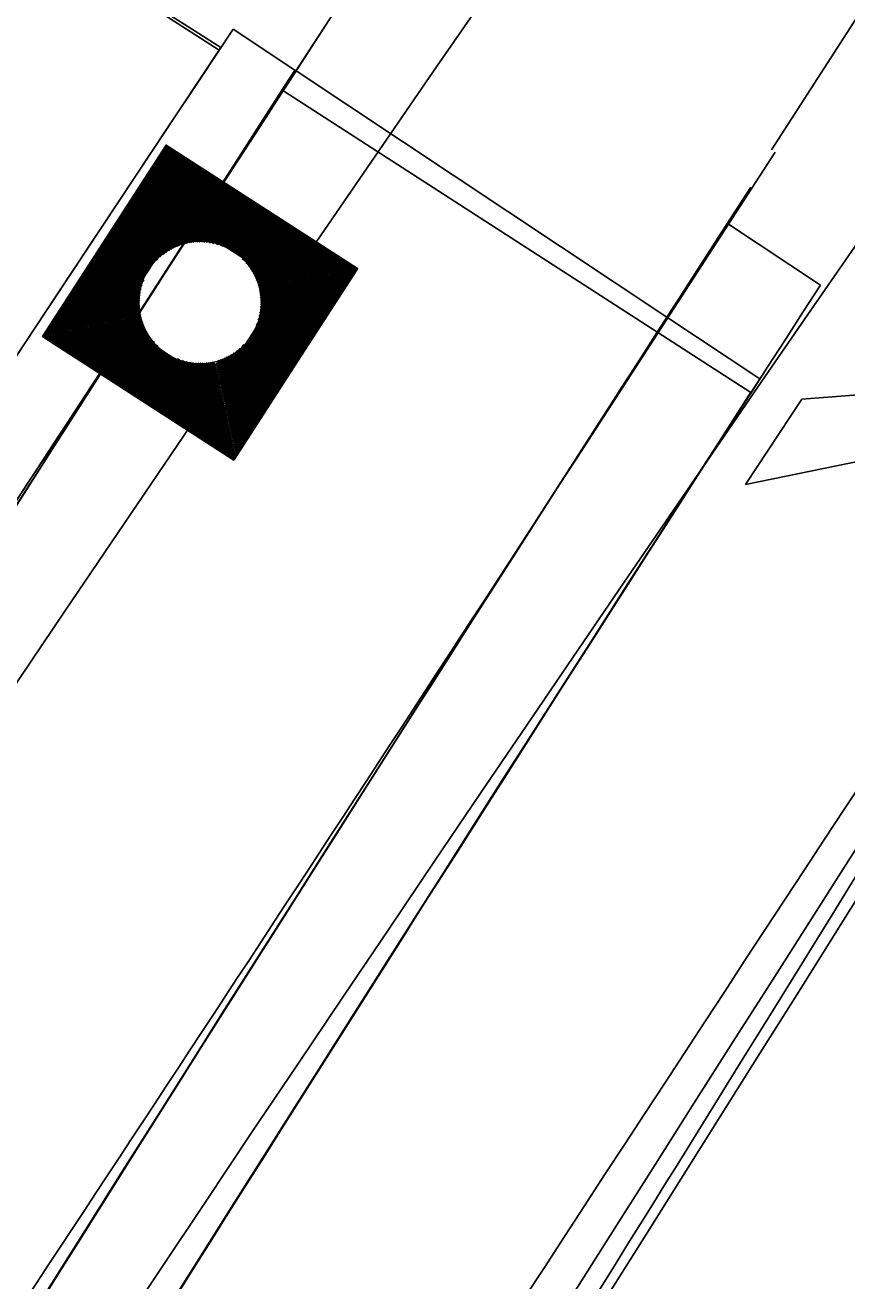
# Model space of a CAD drawing. Extents: x 14104283 to 14129344, y 8637090 to 8673339.
# Drawn here: x 14119155.5 to 14119177.59, y 8668876.53 to 8668910.3 of the extents above; entities that cross this region are included whole.
import ezdxf

# ---------------------------------------------------------------- set-up
doc = ezdxf.new("R2010")
doc.units = 0
for name, color, linetype in [('Cell', 7, 'Continuous'), ('dsnCellElements', 7, 'Continuous'), ('dsnPaintExistingBrokenLaneLineWhite', 7, 'Continuous'), ('dsnPaintExistingEdgeLineRightWhite', 7, 'Continuous'), ('dsnPaintRemoveDoubleCenterLineYellow', 7, 'Continuous'), ('dsnPaintRemoveEdgeLineYellow', 7, 'Continuous'), ('dsnShadingPaved', 7, 'Continuous'), ('dsnStdLabel', 7, 'Continuous'), ('dsnStgShadingPrevPav', 7, 'Continuous'), ('dsnTapePlaceChannelizingLaneWhite', 7, 'Continuous'), ('dsnTapePlaceChannelizingLaneYellow', 7, 'Continuous'), ('dsnTapeRemoveChannelizingYellow', 7, 'Continuous')]:
    doc.layers.add(name, color=color, linetype=linetype)

msp = doc.modelspace()

# ---------------------------------------------------------------- linework, layer by layer
at = {"layer": 'Cell'}
for p, q in [((14119179.221, 8668900.462), (14119176.379, 8668900.24)), ((14119176.379, 8668900.24), (14119174.865, 8668897.945)), ((14119174.865, 8668897.945), (14119179.541, 8668898.904))]:
    msp.add_line(p, q, dxfattribs=at)
at = {"layer": 'dsnCellElements'}
msp.add_circle((14119160.202, 8668902.842), 1.65, dxfattribs=at)
at = {"layer": 'dsnPaintExistingBrokenLaneLineWhite'}
for centre, radius, start, end in [((14116224.945, 8670811.467), 3500, 325.955151, 327.159261), ((14121592.114, 8667345.675), 2864.949, 147.157369, 157.163302)]:
    msp.add_arc(centre, radius, start, end, dxfattribs=at)
at = {"layer": 'dsnPaintExistingEdgeLineRightWhite'}
msp.add_arc((14121592.114, 8667345.675), 2852.949, 147.157369, 157.163302, dxfattribs=at)
at = {"layer": 'dsnPaintRemoveDoubleCenterLineYellow'}
msp.add_line((14119175.565, 8668906.951), (14119292.215, 8669087.555), dxfattribs=at)
at = {"layer": 'dsnPaintRemoveEdgeLineYellow'}
msp.add_arc((14121592.114, 8667345.675), 2876.949, 147.157369, 151.259893, dxfattribs=at)
at = {"layer": 'dsnShadingPaved'}
for centre, radius, start, end in [((14120823.304, 8667767.54), 2012, 143.15224, 151.245378), ((14120823.304, 8667767.54), 2000, 143.15224, 151.245378), ((14116224.945, 8670811.467), 3500, 324.954927, 327.159261)]:
    msp.add_arc(centre, radius, start, end, dxfattribs=at)
at = {"layer": 'dsnStdLabel'}
for points in [[(14119161.114, 8668898.607), (14119164.436, 8668903.754), (14119159.29, 8668907.076), (14119155.968, 8668901.929), (14119161.114, 8668898.607)], [(14119161.111, 8668898.609), (14119164.432, 8668903.753), (14119159.291, 8668907.071), (14119155.972, 8668901.93), (14119161.116, 8668898.61)], [(14119161.109, 8668898.611), (14119164.427, 8668903.752), (14119159.292, 8668907.067), (14119155.977, 8668901.931), (14119161.118, 8668898.613)], [(14119161.156, 8668898.745), (14119164.381, 8668903.742), (14119159.301, 8668907.021), (14119156.022, 8668901.941), (14119161.136, 8668898.641)], [(14119161.146, 8668898.791), (14119164.336, 8668903.732), (14119159.311, 8668906.976), (14119156.068, 8668901.951), (14119161.153, 8668898.668)], [(14119161.136, 8668898.836), (14119164.29, 8668903.722), (14119159.321, 8668906.93), (14119156.114, 8668901.961), (14119161.171, 8668898.696)], [(14119161.126, 8668898.882), (14119164.245, 8668903.712), (14119159.331, 8668906.884), (14119156.159, 8668901.971), (14119161.156, 8668898.745)], [(14119161.117, 8668898.928), (14119164.199, 8668903.703), (14119159.341, 8668906.839), (14119156.205, 8668901.98), (14119161.146, 8668898.791)], [(14119161.107, 8668898.973), (14119164.153, 8668903.693), (14119159.351, 8668906.793), (14119156.25, 8668901.99), (14119161.136, 8668898.836)], [(14119161.097, 8668899.019), (14119164.108, 8668903.683), (14119159.36, 8668906.747), (14119156.296, 8668902), (14119161.126, 8668898.882)], [(14119161.087, 8668899.065), (14119164.062, 8668903.673), (14119159.37, 8668906.702), (14119156.342, 8668902.01), (14119161.117, 8668898.928)], [(14119161.077, 8668899.11), (14119164.016, 8668903.663), (14119159.38, 8668906.656), (14119156.387, 8668902.02), (14119161.107, 8668898.973)], [(14119161.068, 8668899.156), (14119163.971, 8668903.654), (14119159.39, 8668906.611), (14119156.433, 8668902.03), (14119161.097, 8668899.019)], [(14119161.058, 8668899.201), (14119163.925, 8668903.644), (14119159.4, 8668906.565), (14119156.479, 8668902.039), (14119161.087, 8668899.065)], [(14119161.048, 8668899.247), (14119163.88, 8668903.634), (14119159.41, 8668906.519), (14119156.524, 8668902.049), (14119161.077, 8668899.11)], [(14119161.038, 8668899.293), (14119163.834, 8668903.624), (14119159.419, 8668906.474), (14119156.57, 8668902.059), (14119161.068, 8668899.156)], [(14119161.028, 8668899.338), (14119163.788, 8668903.614), (14119159.429, 8668906.428), (14119156.615, 8668902.069), (14119161.058, 8668899.201)], [(14119161.018, 8668899.384), (14119163.743, 8668903.604), (14119159.439, 8668906.382), (14119156.661, 8668902.079), (14119161.048, 8668899.247)], [(14119161.009, 8668899.429), (14119163.697, 8668903.595), (14119159.449, 8668906.337), (14119156.707, 8668902.089), (14119161.038, 8668899.293)], [(14119160.999, 8668899.475), (14119163.651, 8668903.585), (14119159.459, 8668906.291), (14119156.752, 8668902.098), (14119161.028, 8668899.338)], [(14119160.989, 8668899.521), (14119163.606, 8668903.575), (14119159.469, 8668906.246), (14119156.798, 8668902.108), (14119161.018, 8668899.384)], [(14119160.979, 8668899.566), (14119163.56, 8668903.565), (14119159.478, 8668906.2), (14119156.844, 8668902.118), (14119161.009, 8668899.429)], [(14119160.969, 8668899.612), (14119163.515, 8668903.555), (14119159.488, 8668906.154), (14119156.889, 8668902.128), (14119160.999, 8668899.475)], [(14119160.959, 8668899.658), (14119163.469, 8668903.545), (14119159.498, 8668906.109), (14119156.935, 8668902.138), (14119160.989, 8668899.521)], [(14119160.95, 8668899.703), (14119163.423, 8668903.536), (14119159.508, 8668906.063), (14119156.98, 8668902.148), (14119160.979, 8668899.566)], [(14119160.94, 8668899.749), (14119163.378, 8668903.526), (14119159.518, 8668906.017), (14119157.026, 8668902.157), (14119160.969, 8668899.612)], [(14119160.93, 8668899.794), (14119163.332, 8668903.516), (14119159.528, 8668905.972), (14119157.072, 8668902.167), (14119160.959, 8668899.658)], [(14119160.92, 8668899.84), (14119163.287, 8668903.506), (14119159.537, 8668905.926), (14119157.117, 8668902.177), (14119160.95, 8668899.703)], [(14119160.91, 8668899.886), (14119163.241, 8668903.496), (14119159.547, 8668905.881), (14119157.163, 8668902.187), (14119160.94, 8668899.749)], [(14119160.9, 8668899.931), (14119163.195, 8668903.486), (14119159.557, 8668905.835), (14119157.208, 8668902.197), (14119160.93, 8668899.794)], [(14119160.891, 8668899.977), (14119163.15, 8668903.477), (14119159.567, 8668905.789), (14119157.254, 8668902.207), (14119160.92, 8668899.84)], [(14119160.881, 8668900.023), (14119163.104, 8668903.467), (14119159.577, 8668905.744), (14119157.3, 8668902.216), (14119160.91, 8668899.886)], [(14119160.871, 8668900.068), (14119163.058, 8668903.457), (14119159.586, 8668905.698), (14119157.345, 8668902.226), (14119160.9, 8668899.931)], [(14119160.861, 8668900.114), (14119163.013, 8668903.447), (14119159.596, 8668905.652), (14119157.391, 8668902.236), (14119160.891, 8668899.977)], [(14119160.851, 8668900.159), (14119162.967, 8668903.437), (14119159.606, 8668905.607), (14119157.437, 8668902.246), (14119160.881, 8668900.023)], [(14119160.841, 8668900.205), (14119162.922, 8668903.427), (14119159.616, 8668905.561), (14119157.482, 8668902.256), (14119160.871, 8668900.068)], [(14119160.832, 8668900.251), (14119162.876, 8668903.418), (14119159.626, 8668905.516), (14119157.528, 8668902.265), (14119160.861, 8668900.114)], [(14119160.822, 8668900.296), (14119162.83, 8668903.408), (14119159.636, 8668905.47), (14119157.573, 8668902.275), (14119160.851, 8668900.159)], [(14119160.812, 8668900.342), (14119162.785, 8668903.398), (14119159.645, 8668905.424), (14119157.619, 8668902.285), (14119160.841, 8668900.205)], [(14119160.802, 8668900.388), (14119162.739, 8668903.388), (14119159.655, 8668905.379), (14119157.665, 8668902.295), (14119160.832, 8668900.251)], [(14119160.792, 8668900.433), (14119162.693, 8668903.378), (14119159.665, 8668905.333), (14119157.71, 8668902.305), (14119160.822, 8668900.296)], [(14119160.782, 8668900.479), (14119162.648, 8668903.368), (14119159.675, 8668905.287), (14119157.756, 8668902.315), (14119160.812, 8668900.342)], [(14119160.773, 8668900.524), (14119162.602, 8668903.359), (14119159.685, 8668905.242), (14119157.802, 8668902.324), (14119160.802, 8668900.388)], [(14119160.763, 8668900.57), (14119162.557, 8668903.349), (14119159.695, 8668905.196), (14119157.847, 8668902.334), (14119160.792, 8668900.433)], [(14119160.753, 8668900.616), (14119162.511, 8668903.339), (14119159.704, 8668905.151), (14119157.893, 8668902.344), (14119160.782, 8668900.479)], [(14119160.743, 8668900.661), (14119162.465, 8668903.329), (14119159.714, 8668905.105), (14119157.938, 8668902.354), (14119160.773, 8668900.524)], [(14119160.813, 8668904.356), (14119159.724, 8668905.059), (14119159.021, 8668903.97)], [(14119160.679, 8668904.404), (14119159.734, 8668905.014), (14119159.124, 8668904.069)], [(14119160.574, 8668904.432), (14119159.744, 8668904.968), (14119159.208, 8668904.138)], [(14119160.485, 8668904.45), (14119159.754, 8668904.923), (14119159.281, 8668904.191)], [(14119160.406, 8668904.462), (14119159.763, 8668904.877), (14119159.349, 8668904.235)], [(14119160.333, 8668904.47), (14119159.773, 8668904.831), (14119159.412, 8668904.271)], [(14119160.266, 8668904.474), (14119159.783, 8668904.786), (14119159.471, 8668904.303)], [(14119160.203, 8668904.475), (14119159.793, 8668904.74), (14119159.528, 8668904.33)], [(14119160.144, 8668904.474), (14119159.803, 8668904.694), (14119159.582, 8668904.353)], [(14119160.088, 8668904.471), (14119159.813, 8668904.649), (14119159.635, 8668904.373)], [(14119160.034, 8668904.466), (14119159.822, 8668904.603), (14119159.686, 8668904.391)], [(14119159.983, 8668904.46), (14119159.832, 8668904.558), (14119159.735, 8668904.407)], [(14119159.934, 8668904.453), (14119159.842, 8668904.512), (14119159.783, 8668904.42)], [(14119159.886, 8668904.444), (14119159.852, 8668904.466), (14119159.83, 8668904.432)], [(14119161.717, 8668902.23), (14119162.42, 8668903.319), (14119161.331, 8668904.022)], [(14119161.764, 8668902.365), (14119162.374, 8668903.31), (14119161.429, 8668903.919)], [(14119161.792, 8668902.469), (14119162.328, 8668903.3), (14119161.498, 8668903.836)], [(14119161.811, 8668902.558), (14119162.283, 8668903.29), (14119161.551, 8668903.762)], [(14119161.823, 8668902.638), (14119162.237, 8668903.28), (14119161.595, 8668903.695)], [(14119158.687, 8668903.453), (14119157.984, 8668902.364), (14119159.073, 8668901.661)], [(14119161.83, 8668902.71), (14119162.192, 8668903.27), (14119161.632, 8668903.632)], [(14119161.834, 8668902.777), (14119162.146, 8668903.26), (14119161.663, 8668903.572)], [(14119161.835, 8668902.84), (14119162.1, 8668903.251), (14119161.69, 8668903.516)], [(14119161.834, 8668902.899), (14119162.055, 8668903.241), (14119161.713, 8668903.461)], [(14119161.831, 8668902.956), (14119162.009, 8668903.231), (14119161.734, 8668903.409)], [(14119161.827, 8668903.009), (14119161.963, 8668903.221), (14119161.752, 8668903.358)], [(14119158.64, 8668903.318), (14119158.03, 8668902.374), (14119158.974, 8668901.764)], [(14119158.611, 8668903.214), (14119158.075, 8668902.383), (14119158.906, 8668901.847)], [(14119158.593, 8668903.125), (14119158.121, 8668902.393), (14119158.852, 8668901.921)], [(14119158.581, 8668903.045), (14119158.167, 8668902.403), (14119158.809, 8668901.988)], [(14119161.821, 8668903.061), (14119161.918, 8668903.211), (14119161.767, 8668903.308)], [(14119161.813, 8668903.11), (14119161.872, 8668903.201), (14119161.781, 8668903.26)], [(14119161.805, 8668903.157), (14119161.827, 8668903.192), (14119161.792, 8668903.214)], [(14119158.574, 8668902.973), (14119158.212, 8668902.413), (14119158.772, 8668902.051)], [(14119158.57, 8668902.906), (14119158.258, 8668902.423), (14119158.741, 8668902.111)], [(14119158.568, 8668902.843), (14119158.303, 8668902.433), (14119158.714, 8668902.168)], [(14119158.569, 8668902.784), (14119158.349, 8668902.442), (14119158.69, 8668902.222)], [(14119158.572, 8668902.728), (14119158.395, 8668902.452), (14119158.67, 8668902.275)], [(14119158.577, 8668902.674), (14119158.44, 8668902.462), (14119158.652, 8668902.325)], [(14119158.583, 8668902.623), (14119158.486, 8668902.472), (14119158.637, 8668902.375)], [(14119158.591, 8668902.573), (14119158.532, 8668902.482), (14119158.623, 8668902.423)], [(14119158.599, 8668902.526), (14119158.577, 8668902.492), (14119158.611, 8668902.469)], [(14119160.733, 8668900.707), (14119161.383, 8668901.713)], [(14119159.591, 8668901.327), (14119160.763, 8668900.57)], [(14119160.655, 8668901.072), (14119160.821, 8668901.33)], [(14119160.665, 8668901.026), (14119160.876, 8668901.354)], [(14119160.674, 8668900.981), (14119160.933, 8668901.381)], [(14119160.684, 8668900.935), (14119160.992, 8668901.412)], [(14119160.694, 8668900.889), (14119161.055, 8668901.449)], [(14119160.704, 8668900.844), (14119161.122, 8668901.492)], [(14119160.714, 8668900.798), (14119161.196, 8668901.545)], [(14119160.724, 8668900.753), (14119161.28, 8668901.614)], [(14119159.725, 8668901.279), (14119160.753, 8668900.616)], [(14119159.83, 8668901.251), (14119160.743, 8668900.661)], [(14119159.919, 8668901.233), (14119160.733, 8668900.707)], [(14119159.998, 8668901.221), (14119160.724, 8668900.753)], [(14119160.07, 8668901.213), (14119160.714, 8668900.798)], [(14119160.138, 8668901.209), (14119160.704, 8668900.844)], [(14119160.2, 8668901.208), (14119160.694, 8668900.889)], [(14119160.26, 8668901.209), (14119160.684, 8668900.935)], [(14119160.316, 8668901.212), (14119160.674, 8668900.981)], [(14119160.37, 8668901.217), (14119160.665, 8668901.026)], [(14119160.421, 8668901.223), (14119160.655, 8668901.072)], [(14119160.47, 8668901.23), (14119160.645, 8668901.118)], [(14119160.518, 8668901.239), (14119160.635, 8668901.163)], [(14119160.635, 8668901.163), (14119160.718, 8668901.292)], [(14119160.645, 8668901.118), (14119160.769, 8668901.31)]]:
    msp.add_lwpolyline(points, dxfattribs=at)
msp.add_arc((14120503.024, 8668359.238), 1512, 147.24256, 159.626707, dxfattribs=at)
msp.add_open_spline([(14119078.88, 8668729.338), (14119110.556, 8668783.382), (14119143.405, 8668836.721), (14119177.411, 8668889.33), (14119212.122, 8668941.294), (14119078.88, 8668729.338), (14119212.122, 8668941.294)], degree=3, dxfattribs=at)
at = {"layer": 'dsnStgShadingPrevPav'}
for p, q in [((14119160.762, 8668909.701), (14119140.531, 8668922.62)), ((14119160.715, 8668909.63), (14119150.623, 8668916.125)), ((14119161.091, 8668910.196), (14119162.752, 8668909.092)), ((14119162.759, 8668909.088), (14119172.757, 8668902.45)), ((14119175.011, 8668900.425), (14119162.432, 8668908.545)), ((14119176.881, 8668903.312), (14119174.382, 8668904.972)), ((14119172.757, 8668902.45), (14119175.257, 8668900.79))]:
    msp.add_line(p, q, dxfattribs=at)
for centre, radius, start, end in [((14123732.846, 8665874.198), 5488.008, 146.41277, 150.668735), ((14123732.957, 8665874.379), 5488, 146.421187, 157.163302), ((14121592.114, 8667345.675), 2888.949, 147.236664, 156.233892), ((14121592.107, 8667345.679), 2888.949, 147.236664, 155.318405), ((14121592.114, 8667345.675), 2876.949, 147.18034, 149.398687), ((14121592.114, 8667345.675), 2873.949, 147.181139, 149.398687), ((14121592.114, 8667345.675), 2876.949, 147.240092, 156.233892), ((14121574.889, 8667355.291), 2857.26, 147.215341, 155.938429), ((14121574.765, 8667355.067), 2854.278, 147.211046, 155.933336), ((14121591.751, 8667345.113), 2873.957, 147.236288, 151.151672)]:
    msp.add_arc(centre, radius, start, end, dxfattribs=at)
at = {"layer": 'dsnTapePlaceChannelizingLaneWhite'}
msp.add_arc((14120823.304, 8667767.54), 2000, 143.15224, 151.245378, dxfattribs=at)
at = {"layer": 'dsnTapePlaceChannelizingLaneYellow'}
for centre, radius, start, end in [((14120823.304, 8667767.54), 2012, 143.15224, 151.245378), ((14116224.945, 8670811.467), 3500, 325.955151, 327.159261)]:
    msp.add_arc(centre, radius, start, end, dxfattribs=at)
at = {"layer": 'dsnTapeRemoveChannelizingYellow'}
msp.add_arc((14116224.945, 8670811.467), 3512, 325.955151, 327.159261, dxfattribs=at)

doc.saveas('drawing.dxf')
